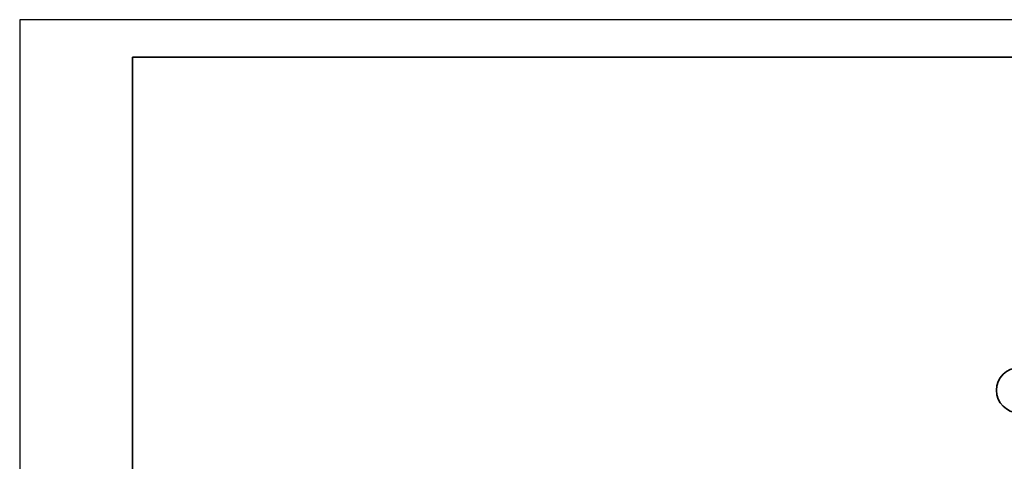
# Model space of a CAD drawing. Header units: millimetres. Extents: x 42175 to 97175, y 10092 to 468192.
# Tile 380 of 451: x 42175 to 55274, y 386693 to 392564. Entities that reach past the tile are written whole.
import ezdxf

# ---------------------------------------------------------------- set-up
doc = ezdxf.new("R2010")
doc.units = ezdxf.units.MM
doc.layers.add('CP_FRREF', color=251, linetype='Continuous', lineweight=35)
doc.layers.add('CP_LINENORM', color=253, linetype='Continuous')
doc.layers.add('Konstrukcja - Siatka mod', color=8, linetype='Continuous')

msp = doc.modelspace()

# ---------------------------------------------------------------- linework, layer by layer
at = {"layer": 'CP_FRREF'}
for p, q in [((96675, 392064), (43675, 392064)), ((43675, 392064), (43675, 363364))]:
    msp.add_line(p, q, dxfattribs=at)
at = {"layer": 'CP_LINENORM', "linetype": 'Continuous'}
for p, q in [((97175, 392564), (42175, 392564)), ((42175, 392564), (42175, 362864))]:
    msp.add_line(p, q, dxfattribs=at)
at = {"layer": 'Konstrukcja - Siatka mod', "color": 8, "linetype": 'Continuous', "lineweight": 35, "ltscale": 100}
msp.add_circle((55470, 387637), 300, dxfattribs=at)

doc.saveas('drawing.dxf')
